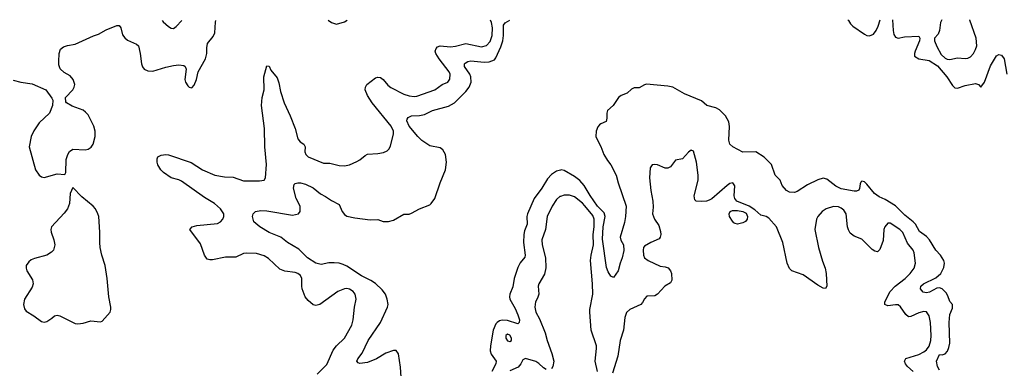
# Model space of a CAD drawing. Header units: inches. Extents: x 1954678 to 2060271, y 904822 to 1016299.
# Tile 317 of 403: x 2005820 to 2013431, y 1013596 to 1016293. Entities that reach past the tile are written whole.
import ezdxf

# ---------------------------------------------------------------- set-up
doc = ezdxf.new("R2010")
doc.units = ezdxf.units.IN
doc.header["$MEASUREMENT"] = 0
doc.layers.add('C0001', color=7, linetype='Continuous')
doc.layers.add('C0011', color=7, linetype='Continuous')

msp = doc.modelspace()

# ---------------------------------------------------------------- linework, layer by layer
at = {"layer": 'C0001', "color": 5}
for points, elevation in [([(2005770, 1015824.4), (2005830, 1015808.4), (2005916.2, 1015796.2), (2006022, 1015750), (2006070, 1015684.7), (2006077.3, 1015670), (2006074, 1015630), (2006050.8, 1015570), (2005970, 1015494), (2005930, 1015431.6), (2005910.2, 1015390), (2005893.7, 1015310), (2005942.6, 1015130), (2005971.8, 1015090), (2005990, 1015077.6), (2006010, 1015072.8), (2006110, 1015099), (2006170, 1015096), (2006178, 1015110), (2006180.5, 1015210), (2006191.3, 1015248.7), (2006206.3, 1015273.7), (2006230, 1015290.5), (2006326.1, 1015286.1), (2006350, 1015291.4), (2006372.7, 1015307.3), (2006388.6, 1015330), (2006404.8, 1015390), (2006404.6, 1015430), (2006393.8, 1015470), (2006350, 1015555.8), (2006330, 1015578.3), (2006310, 1015592.6), (2006224.9, 1015624.9), (2006182, 1015650), (2006178, 1015658), (2006174, 1015690), (2006230, 1015750.8), (2006242, 1015770), (2006247, 1015790), (2006233.3, 1015830), (2006210, 1015859.3), (2006164.8, 1015884.8), (2006133.3, 1015913.3), (2006124, 1015944), (2006123, 1015970), (2006124.2, 1016030), (2006135.3, 1016064.7), (2006158.4, 1016081.6), (2006190, 1016093), (2006250, 1016104.4), (2006390, 1016166.4), (2006430, 1016179.5), (2006490, 1016213.7), (2006570, 1016246.7), (2006590, 1016247), (2006602.7, 1016230), (2006615.2, 1016175.2), (2006632.1, 1016152.1), (2006654.5, 1016134.5), (2006724, 1016104), (2006738.4, 1016090), (2006752.3, 1016030), (2006762.9, 1015950), (2006768.8, 1015928.8), (2006781.7, 1015910), (2006810, 1015895.9), (2006850, 1015894.5), (2006950, 1015925.8), (2007010, 1015939.2), (2007050, 1015943.6), (2007090, 1015937.1), (2007100.7, 1015930), (2007108, 1015910), (2007098, 1015830), (2007102, 1015810), (2007119.8, 1015779.8), (2007130, 1015771), (2007150, 1015766), (2007170, 1015786), (2007187.6, 1015830), (2007198.7, 1015890), (2007256.3, 1015990), (2007266, 1016030), (2007265.8, 1016074.2), (2007271.8, 1016108.2), (2007316.6, 1016163.4), (2007329.5, 1016190.5), (2007333.7, 1016273.7), (2007335.9, 1016287.1)], 420), ([(2008119.3, 1013550), (2008195.3, 1013624.7), (2008244.6, 1013735.4), (2008270, 1013770.2), (2008330, 1013830.3), (2008387.3, 1013930), (2008399.1, 1013970), (2008409.6, 1014070), (2008422.4, 1014130), (2008413, 1014170), (2008396.9, 1014190), (2008370, 1014208), (2008350, 1014213.5), (2008330, 1014211.1), (2008280.5, 1014190), (2008140.7, 1014090), (2008110, 1014082.6), (2008090, 1014086.3), (2008050, 1014119.8), (2008026, 1014150), (2008004.7, 1014210), (2008000.6, 1014230), (2008000.6, 1014290), (2007990, 1014313.3), (2007970, 1014328.7), (2007950, 1014337.2), (2007870, 1014346.6), (2007830, 1014362), (2007744.5, 1014444.5), (2007710, 1014465.7), (2007650, 1014483), (2007570, 1014487.5), (2007550, 1014483.2), (2007490, 1014455.9), (2007410, 1014455.8), (2007310, 1014434.8), (2007290, 1014434.8), (2007270, 1014441.3), (2007248.5, 1014470), (2007218.3, 1014558.3), (2007134.5, 1014670), (2007152.7, 1014690), (2007190, 1014701.8), (2007350, 1014716), (2007372.3, 1014727.7), (2007390.9, 1014749.1), (2007398.3, 1014770), (2007397.4, 1014790), (2007371.9, 1014830), (2007326.9, 1014870), (2007250, 1014917.4), (2007070, 1015043.4), (2007050, 1015053.3), (2006990, 1015068.4), (2006931.6, 1015110), (2006911.5, 1015130), (2006887.6, 1015170), (2006882, 1015190), (2006882.7, 1015217.3), (2006889.3, 1015230.7), (2006915.1, 1015244.9), (2006949.6, 1015250.4), (2006970, 1015248.4), (2007146.6, 1015186.6), (2007234.4, 1015130), (2007329.4, 1015089.4), (2007402.8, 1015077.2), (2007470, 1015075.2), (2007550, 1015046.4), (2007675.1, 1015044.9), (2007710, 1015050.7), (2007720.5, 1015070), (2007728.9, 1015171.1), (2007715, 1015310), (2007713.4, 1015450), (2007689.9, 1015630), (2007694.7, 1015690), (2007709, 1015750), (2007706.3, 1015850), (2007730, 1015936), (2007750, 1015932), (2007762, 1015902), (2007810, 1015842), (2007823.1, 1015803.1), (2007836.7, 1015736.7), (2007865.8, 1015650), (2007911.8, 1015550), (2007950.1, 1015450.1), (2007970.8, 1015370.8), (2007988.9, 1015348.9), (2008018, 1015330), (2008026.7, 1015310), (2008025, 1015270), (2008033.1, 1015250), (2008050, 1015231.8), (2008170, 1015183.1), (2008216.6, 1015183.4), (2008290, 1015164.6), (2008330, 1015163.1), (2008369.7, 1015170.3), (2008425.3, 1015194.7), (2008450, 1015208), (2008490, 1015242), (2008510, 1015252.7), (2008590, 1015256.4), (2008633.6, 1015266.4), (2008660.7, 1015279.3), (2008673.2, 1015290), (2008685.6, 1015314.4), (2008709.8, 1015410), (2008709.7, 1015430.3), (2008692, 1015470), (2008545.2, 1015650), (2008510, 1015705.7), (2008490.8, 1015750), (2008492.4, 1015770), (2008503.5, 1015790), (2008570, 1015843), (2008590, 1015848.2), (2008610, 1015844.4), (2008630, 1015830.4), (2008666.1, 1015786.1), (2008688.5, 1015768.5), (2008790, 1015717.6), (2008830, 1015704.5), (2008870, 1015699), (2008890, 1015702.2), (2009030, 1015751), (2009086.9, 1015790), (2009129.7, 1015810), (2009146.4, 1015833.6), (2009148, 1015870), (2009139.8, 1015890), (2009061.8, 1015990), (2009036.2, 1016030), (2009032, 1016050), (2009039.1, 1016070), (2009050, 1016081.7), (2009069.9, 1016090.1), (2009150, 1016083.4), (2009190, 1016089), (2009270, 1016109.4), (2009390, 1016083.2), (2009430, 1016092.1), (2009457.1, 1016122.9), (2009472.7, 1016170), (2009474.5, 1016230), (2009466.5, 1016270), (2009459.2, 1016289.1)], 380), ([(2006922, 1016286.7), (2006930, 1016274.8), (2006970, 1016238.8), (2006990, 1016226.8), (2007010, 1016224), (2007030, 1016238.8), (2007074.3, 1016286.9)], 440), ([(2008775.2, 1013450), (2008764.7, 1013604.7), (2008748.7, 1013708.7), (2008730, 1013732.4), (2008710, 1013732.8), (2008650, 1013714), (2008578.7, 1013670), (2008510, 1013642), (2008450, 1013634.3), (2008437.2, 1013637.2), (2008426.3, 1013650), (2008435.1, 1013670), (2008467.5, 1013712.5), (2008514.4, 1013810), (2008609.8, 1013950), (2008663.5, 1014070), (2008667.7, 1014090), (2008661.4, 1014130), (2008647, 1014170), (2008622.4, 1014202.4), (2008571.4, 1014251.4), (2008535.5, 1014275.5), (2008463.1, 1014310), (2008350, 1014385.3), (2008320, 1014400), (2008290, 1014409), (2008250, 1014412.2), (2008209.4, 1014410.6), (2008150, 1014398.3), (2008110, 1014408.3), (2008045.7, 1014450), (2007977.5, 1014517.5), (2007890, 1014568), (2007839.6, 1014610), (2007750, 1014646.6), (2007676, 1014690), (2007629, 1014730), (2007619, 1014770), (2007625.2, 1014790), (2007644, 1014810), (2007683.8, 1014816.2), (2007730, 1014812.9), (2007930, 1014780.2), (2007975.1, 1014790), (2007989.6, 1014810), (2007987.1, 1014850), (2007958.3, 1014910), (2007936, 1014990), (2007943.2, 1015016.8), (2007950, 1015024.7), (2007970, 1015030.7), (2007990, 1015030.6), (2008030, 1015019.3), (2008090, 1014991.8), (2008145.4, 1014945.4), (2008185.4, 1014925.4), (2008230, 1014893.7), (2008290, 1014864), (2008312.9, 1014810), (2008330, 1014785.3), (2008350, 1014773.1), (2008410, 1014760.8), (2008530, 1014744.2), (2008590, 1014746), (2008630, 1014731.6), (2008670, 1014730.3), (2008710, 1014742.3), (2008790, 1014788.5), (2008830, 1014788.9), (2008850, 1014796.5), (2008911.4, 1014828.6), (2008990, 1014861.2), (2009001, 1014870), (2009030, 1014910.6), (2009069.8, 1015030), (2009111.3, 1015130), (2009118.6, 1015190), (2009111.2, 1015250), (2009090, 1015287.1), (2009070, 1015300.3), (2008990, 1015317.5), (2008930, 1015358), (2008897.1, 1015390), (2008830, 1015469.7), (2008813, 1015510), (2008816.1, 1015523.9), (2008823.9, 1015536.1), (2008850, 1015548.8), (2008910, 1015550.2), (2008950, 1015558.2), (2009010.3, 1015590.3), (2009135.3, 1015624.7), (2009182, 1015650), (2009270, 1015737.7), (2009293.5, 1015770), (2009309.8, 1015810), (2009307.1, 1015850), (2009299.1, 1015870), (2009259.2, 1015930), (2009257.6, 1015950), (2009263.3, 1015956.7), (2009285.2, 1015970), (2009306.4, 1015973.6), (2009410, 1015962.9), (2009450, 1015965.3), (2009490, 1015982.6), (2009502, 1015998), (2009538.7, 1016081.3), (2009554, 1016130), (2009559.9, 1016170), (2009559.6, 1016250), (2009572.6, 1016267.4), (2009608.6, 1016289.3)], 360), ([(2008205.6, 1016288), (2008230, 1016271), (2008270, 1016258), (2008330, 1016276.3), (2008350.8, 1016288.1)], 420), ([(2010000, 1015128.7), (2009970, 1015120.7), (2009930, 1015095.7), (2009899.5, 1015060.5), (2009857, 1014990), (2009798.4, 1014910), (2009745.1, 1014790), (2009740.9, 1014770), (2009743.5, 1014710), (2009721.8, 1014658.2), (2009716.1, 1014630), (2009715.6, 1014570), (2009727.9, 1014470), (2009725.1, 1014454.9), (2009688.3, 1014411.7), (2009670, 1014374.7), (2009641.4, 1014290), (2009632.7, 1014227.3), (2009609.5, 1014170), (2009607.2, 1014150), (2009610.2, 1014130), (2009650, 1014059.3), (2009670.2, 1014010), (2009682.8, 1013970), (2009682, 1013950), (2009670, 1013939.7), (2009590, 1013965.4), (2009550, 1013967.8), (2009530, 1013963.6), (2009510, 1013951.1), (2009500.6, 1013939.4), (2009479.5, 1013890), (2009459.9, 1013770), (2009458, 1013730), (2009464.9, 1013704.9), (2009502.7, 1013650), (2009500.2, 1013630), (2009470, 1013571)], 360), ([(2010000, 1014926), (2009995.5, 1014924.5), (2009970, 1014902.4), (2009935.6, 1014850), (2009898, 1014770), (2009883.6, 1014670), (2009857.7, 1014590), (2009859.2, 1014550), (2009886, 1014450), (2009888, 1014372), (2009876, 1014324), (2009832.2, 1014250), (2009828.8, 1014230), (2009833.4, 1014170), (2009822.7, 1014137.3), (2009807.9, 1014110), (2009801.8, 1014070), (2009811.4, 1014030), (2009837.6, 1013977.6), (2009881.2, 1013870), (2009896.5, 1013810), (2009935, 1013710), (2009949.2, 1013650), (2009940.7, 1013610), (2009930, 1013591.3)], 380), ([(2009890, 1013585.7), (2009870, 1013598.5), (2009833.6, 1013633.6), (2009810, 1013649.3), (2009729.2, 1013670.8), (2009710, 1013660.5), (2009694, 1013630), (2009674.5, 1013605.5), (2009610, 1013575.9)], 380)]:
    msp.add_lwpolyline(points, dxfattribs=dict(at, elevation=elevation))
for points, elevation in [([(2006230, 1014995.3), (2006210, 1014948), (2006204.9, 1014870), (2006190.3, 1014830), (2006165.3, 1014794.7), (2006065.5, 1014690), (2006060.2, 1014670), (2006062.3, 1014650), (2006084.6, 1014590), (2006091.1, 1014550), (2006080.9, 1014510), (2006066.8, 1014493.2), (2006030, 1014472.3), (2005933.7, 1014446.3), (2005910, 1014435.3), (2005890, 1014420.5), (2005871.4, 1014390), (2005869.2, 1014370), (2005875, 1014350), (2005919.2, 1014279.2), (2005925.1, 1014250), (2005916.7, 1014223.3), (2005857.3, 1014130), (2005848.9, 1014090), (2005856.7, 1014056.7), (2005870, 1014037.1), (2005930, 1014002.6), (2005990, 1013957.6), (2006010, 1013952.4), (2006030, 1013958.4), (2006070, 1013983.7), (2006090, 1014002.3), (2006110, 1014005.8), (2006130, 1014002.2), (2006250, 1013942.6), (2006270, 1013938.9), (2006310, 1013946.3), (2006370, 1013962.3), (2006443.7, 1013956.3), (2006458.7, 1013961.3), (2006519, 1014030), (2006525.2, 1014050), (2006525.2, 1014070), (2006509.7, 1014149.7), (2006496.4, 1014290), (2006480.7, 1014390), (2006454.8, 1014470), (2006443.1, 1014530), (2006439.1, 1014570), (2006440.5, 1014650), (2006431.3, 1014770), (2006425.6, 1014790), (2006405.1, 1014830), (2006389.5, 1014850), (2006301.5, 1014921.4)], 420), ([(2009590, 1013860.5), (2009579.5, 1013850), (2009577, 1013830), (2009590, 1013808.7), (2009610, 1013802.4), (2009620.9, 1013810), (2009621.1, 1013830), (2009610, 1013853.5)], 380)]:
    msp.add_lwpolyline(points, close=True, dxfattribs=dict(at, elevation=elevation))
at = {"layer": 'C0011', "color": 5}
for points, elevation in [([(2012221.5, 1016291.7), (2012227.1, 1016287.1), (2012241.3, 1016261.3), (2012261.5, 1016241.5), (2012350, 1016180.1), (2012370, 1016170.1), (2012390, 1016167.6), (2012419.1, 1016180.9), (2012441.1, 1016210), (2012456.4, 1016243.6), (2012472.2, 1016292)], 360), ([(2012567.1, 1016292.1), (2012572.1, 1016210), (2012578.7, 1016178.7), (2012590, 1016156.5), (2012610, 1016149.4), (2012660.6, 1016159.4), (2012770, 1016164), (2012779.7, 1016150), (2012777.1, 1016130), (2012741.6, 1016050), (2012736.4, 1016030), (2012738, 1016010), (2012770.7, 1015990.7), (2012850, 1015976.5), (2012915.9, 1015935.9), (2012986.2, 1015850), (2013030, 1015784.6), (2013050, 1015765.2), (2013070, 1015763.6), (2013130, 1015782.6), (2013210, 1015798.5), (2013231.6, 1015791.6), (2013250, 1015770.7), (2013277.3, 1015810), (2013324.6, 1015935.4), (2013370, 1016013), (2013390, 1016023.8), (2013410, 1016018), (2013430.2, 1015990.2), (2013450, 1015871.3)], 360), ([(2012948.1, 1016292.4), (2012939.1, 1016270), (2012930.9, 1016209.1), (2012919.8, 1016180.2), (2012892.7, 1016150), (2012892.4, 1016130), (2012910, 1016084), (2012943.6, 1016023.6), (2012974.6, 1015994.6), (2012990, 1015987), (2013010, 1015984.6), (2013070, 1015997.4), (2013130, 1015991.6), (2013150, 1015994.6), (2013170, 1016005.7), (2013194, 1016030), (2013210, 1016060.7), (2013218, 1016090), (2013214.6, 1016150), (2013164.8, 1016290), (2013164.8, 1016292.6)], 380), ([(2012930, 1013580.7), (2012915.4, 1013610), (2012908.2, 1013650), (2012930, 1013702.8), (2012950, 1013700.5), (2012973.3, 1013706.7), (2012992.4, 1013727.6), (2013003.9, 1013756.1), (2013009.8, 1013790), (2013006, 1013950), (2013010, 1014012), (2013030, 1014062), (2013031.1, 1014088.9), (2013010, 1014113.2), (2012995.3, 1014155.3), (2012980.8, 1014180.8), (2012950, 1014209.7), (2012930, 1014217.4), (2012910, 1014215.6), (2012854.1, 1014185.9), (2012830, 1014179.2), (2012804.1, 1014184.1), (2012784.2, 1014210), (2012785.1, 1014230), (2012807.3, 1014250), (2012903.1, 1014296.9), (2012939.7, 1014330), (2012964.9, 1014375.1), (2012968.2, 1014408.2), (2012964.2, 1014430), (2012939.1, 1014470), (2012902.3, 1014510), (2012854.4, 1014590), (2012830, 1014615.3), (2012775, 1014655), (2012744.8, 1014710), (2012727.7, 1014730), (2012661.5, 1014781.5), (2012590, 1014852.2), (2012510, 1014900.7), (2012463.3, 1014923.3), (2012427.9, 1014947.9), (2012370, 1015021), (2012350, 1015037.3), (2012330, 1015042.4), (2012323, 1015037), (2012316.5, 1015023.5), (2012313.3, 1014986.7), (2012306.3, 1014973.7), (2012290, 1014966), (2012270, 1014966), (2012170, 1014983.7), (2012130, 1015005), (2012058.7, 1015058.7), (2012030, 1015065.6), (2011990, 1015054.7), (2011910, 1015015.4), (2011830, 1014962.9), (2011810, 1014956.2), (2011770, 1014957.6), (2011747.3, 1014970), (2011715.1, 1015010), (2011697.6, 1015050), (2011660.5, 1015090), (2011631.1, 1015171.1), (2011574.5, 1015230), (2011510, 1015271.6), (2011410, 1015267.7), (2011332.3, 1015310), (2011309.7, 1015329.7), (2011301.7, 1015361.7), (2011307.2, 1015467.2), (2011302, 1015502), (2011275.1, 1015550), (2011230, 1015595), (2011200.7, 1015610), (2011131.6, 1015630), (2011090, 1015666), (2010959.5, 1015719.5), (2010870, 1015770.8), (2010830, 1015779.4), (2010665.8, 1015794.2), (2010650, 1015789.6), (2010610, 1015765.1), (2010570, 1015765.6), (2010550, 1015755.4), (2010516.3, 1015723.7), (2010470, 1015707.1), (2010449.5, 1015690.5), (2010408.8, 1015630), (2010364.2, 1015590), (2010358.3, 1015570), (2010359.5, 1015530), (2010354.1, 1015505.9), (2010312.7, 1015487.3), (2010301.9, 1015478.1), (2010290, 1015462.9), (2010276.9, 1015430), (2010274.3, 1015390), (2010280.9, 1015370), (2010312.4, 1015312.4), (2010336.8, 1015250), (2010363.8, 1015203.8), (2010390.9, 1015170), (2010430.1, 1015090.1), (2010446, 1015030), (2010507.3, 1014850), (2010504, 1014770), (2010496.7, 1014723.3), (2010461.1, 1014610), (2010466.1, 1014586.1), (2010488.4, 1014550), (2010490, 1014508), (2010478.4, 1014450), (2010462, 1014410), (2010447.3, 1014350), (2010410, 1014299), (2010390, 1014308.7), (2010370, 1014341.2), (2010356.1, 1014376.1), (2010325.5, 1014594.5), (2010329.9, 1014690), (2010346.6, 1014770), (2010337.9, 1014797.9), (2010287.9, 1014850), (2010230, 1014932.3), (2010184.8, 1015010), (2010150, 1015048.1), (2010110, 1015078.8), (2010030, 1015126.4), (2010004.7, 1015130), (2010000, 1015128.7)], 360), ([(2012725.8, 1013570), (2012682.9, 1013610), (2012666.8, 1013630), (2012658.7, 1013650), (2012670, 1013671.1), (2012770, 1013702), (2012810, 1013722.1), (2012830, 1013738.9), (2012850, 1013766.3), (2012863.4, 1013810), (2012866.3, 1013850), (2012860.5, 1013950), (2012850, 1014002.6), (2012830, 1014032.4), (2012810, 1014035.2), (2012770, 1014025), (2012710, 1013996.2), (2012690, 1013995.3), (2012670, 1014012.6), (2012630, 1014072.6), (2012610, 1014085.8), (2012590, 1014088.1), (2012530, 1014080.4), (2012508, 1014090), (2012508.7, 1014110), (2012548.5, 1014190), (2012588.2, 1014230), (2012664.6, 1014290), (2012704.1, 1014330), (2012734, 1014370), (2012745.8, 1014410), (2012735.8, 1014490), (2012726.8, 1014510), (2012683.3, 1014563.3), (2012646.1, 1014646.1), (2012622.7, 1014670), (2012550, 1014719.7), (2012530, 1014717.4), (2012506.7, 1014690), (2012499.2, 1014670), (2012495.8, 1014584.2), (2012470, 1014516), (2012450, 1014498), (2012430, 1014502.3), (2012410, 1014515.4), (2012330, 1014596.1), (2012270, 1014618.7), (2012241.2, 1014641.2), (2012226.5, 1014666.5), (2012219.8, 1014690), (2012208.7, 1014790), (2012190, 1014818.5), (2012170, 1014835.1), (2012150, 1014844.5), (2012110, 1014847), (2012054.9, 1014830), (2012022.7, 1014810), (2011990, 1014770.9), (2011980.5, 1014750), (2011968, 1014670), (2011996.3, 1014530), (2012025.7, 1014425.7), (2012046.7, 1014370), (2012055.2, 1014330), (2012060.5, 1014230), (2012050, 1014213.2), (2012030, 1014214.5), (2011990, 1014238), (2011877.9, 1014317.9), (2011789.8, 1014349.8), (2011770, 1014367.3), (2011752.5, 1014410), (2011718.2, 1014570), (2011670, 1014691.2), (2011610, 1014758.4), (2011590, 1014769.6), (2011550, 1014780.5), (2011502.7, 1014822.7), (2011460.4, 1014850), (2011365, 1014890), (2011348.2, 1014910), (2011342.9, 1014930), (2011348.1, 1015008.1), (2011332.7, 1015030), (2011310, 1015025.1), (2011290, 1015011), (2011170, 1014906), (2011150, 1014896.3), (2011130, 1014889.7), (2011087.3, 1014887.3), (2011050, 1014889), (2011039, 1014899), (2011033.2, 1014930), (2011064, 1015050), (2011066, 1015090), (2011052.8, 1015190), (2011030, 1015275.3), (2011010, 1015282), (2010990, 1015269), (2010944, 1015216), (2010890, 1015206), (2010850, 1015154), (2010830, 1015144), (2010810, 1015145.2), (2010750, 1015169.2), (2010730, 1015173.2), (2010710, 1015168.7), (2010693.4, 1015146.6), (2010688.1, 1015070), (2010699.1, 1014970), (2010714.9, 1014890), (2010716.4, 1014843.6), (2010710.8, 1014790), (2010728.2, 1014750), (2010760, 1014700), (2010773.8, 1014653.8), (2010776, 1014630), (2010771.8, 1014610), (2010763.6, 1014596.4), (2010698, 1014570), (2010650, 1014540.7), (2010642, 1014530), (2010638.9, 1014510), (2010642.3, 1014470), (2010649.4, 1014449.4), (2010678, 1014430), (2010770, 1014387.1), (2010810, 1014381), (2010832.4, 1014372.4), (2010850.6, 1014350.6), (2010858, 1014330), (2010862.7, 1014277.3), (2010850, 1014258), (2010807.8, 1014232.2), (2010751.1, 1014168.9), (2010730, 1014156.9), (2010667.3, 1014152.7), (2010650, 1014134.5), (2010635.5, 1014104.5), (2010623, 1014090), (2010536.4, 1014050), (2010511.6, 1014028.4), (2010498.9, 1013990), (2010487.6, 1013890), (2010461.1, 1013810), (2010443.2, 1013690), (2010402.2, 1013557.8)], 380), ([(2010286.1, 1013570), (2010269.4, 1013650), (2010279.9, 1013750), (2010278.1, 1013770), (2010236.9, 1013890), (2010228.4, 1014030), (2010228.3, 1014051.7), (2010250.9, 1014170), (2010248.7, 1014250), (2010233.3, 1014430), (2010237.3, 1014470), (2010256.9, 1014550), (2010253.4, 1014630), (2010261.1, 1014690), (2010262.2, 1014750), (2010250, 1014778.2), (2010190, 1014851.4), (2010170, 1014873.7), (2010110, 1014922.5), (2010070, 1014936.4), (2010030, 1014936.4), (2010000, 1014926)], 380)]:
    msp.add_lwpolyline(points, dxfattribs=dict(at, elevation=elevation))
at = {"layer": 'C0011', "color": 5, "elevation": 380}
msp.add_lwpolyline([(2011370, 1014711.4), (2011350, 1014715), (2011341.9, 1014721.9), (2011330, 1014733.5), (2011308.1, 1014770), (2011303.4, 1014790), (2011312, 1014808), (2011330, 1014816.6), (2011370, 1014816.1), (2011410.1, 1014810.1), (2011435.8, 1014795.8), (2011447.5, 1014770), (2011444.2, 1014750), (2011430, 1014732.5), (2011410, 1014722.2)], close=True, dxfattribs=at)

doc.saveas('drawing.dxf')
